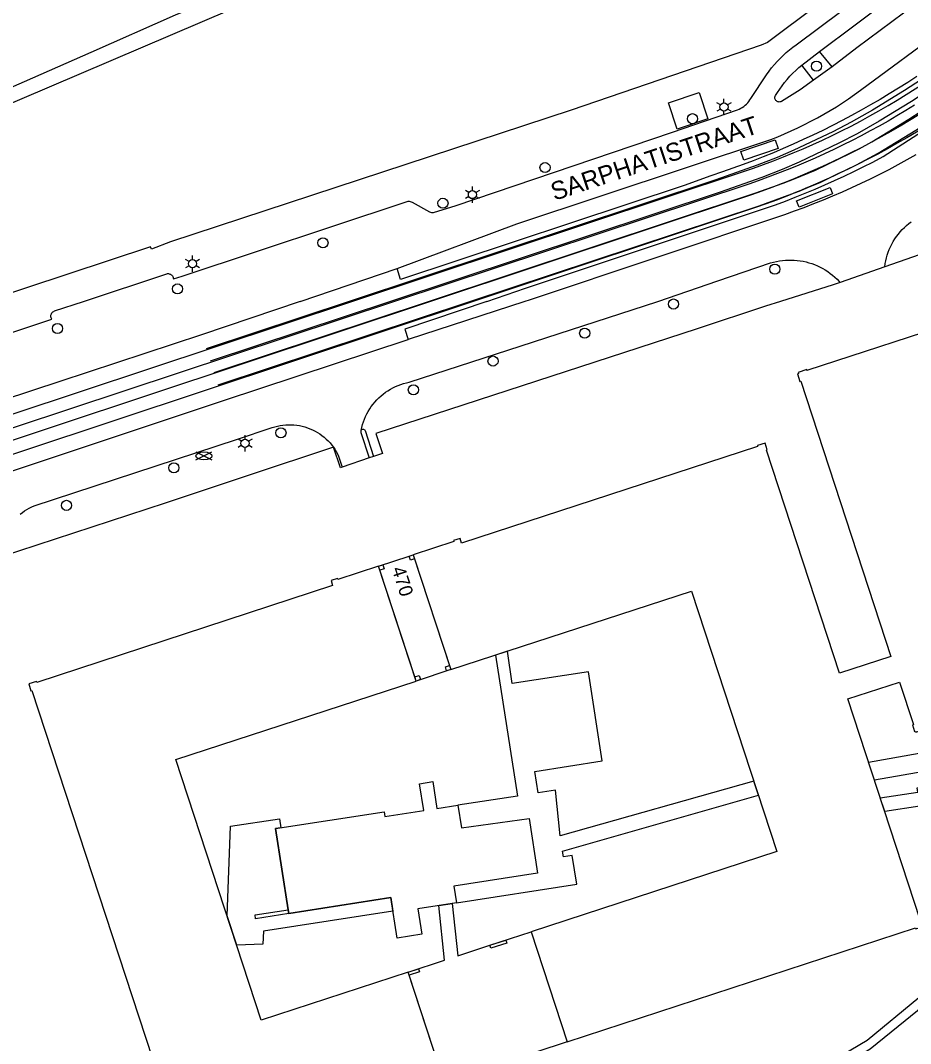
# Model space of a CAD drawing. Extents: x 122462 to 123306, y 485548 to 486417.
# Drawn here: x 122983.5 to 123082, y 486167.9 to 486281.1 of the extents above; entities that cross this region are included whole.
import ezdxf

# ---------------------------------------------------------------- set-up
doc = ezdxf.new("R2010")
doc.units = 0
for name, color, linetype in [('Level 10', 7, 'Continuous'), ('Level 16', 7, 'Continuous'), ('Level 17', 7, 'Continuous'), ('Level 19', 7, 'Continuous'), ('Level 2', 7, 'Continuous'), ('Level 21', 7, 'Continuous'), ('Level 23', 7, 'Continuous'), ('Level 24', 7, 'Continuous'), ('Level 37', 7, 'Continuous'), ('Level 44', 7, 'Continuous'), ('Level 50', 7, 'Continuous'), ('Level 52', 7, 'Continuous'), ('Level 53', 7, 'Continuous'), ('Level 58', 7, 'Continuous'), ('Level 59', 7, 'Continuous')]:
    doc.layers.add(name, color=color, linetype=linetype)

msp = doc.modelspace()

# ---------------------------------------------------------------- linework, layer by layer
at = {"layer": 'Level 10'}
for points in [[(123027.31, 486207.99), (123023.15, 486220.71), (123026.53, 486221.81), (123026.99, 486221.96), (123031.15, 486209.25), (123027.31, 486207.99)], [(123031.77, 486183.45), (123045.07, 486185.52), (123044.57, 486188.68), (123043.59, 486188.53), (123043.49, 486189.17), (123065.17, 486195.35), (123064.66, 486196.92), (123043.22, 486190.85), (123042.72, 486195.91), (123040.79, 486195.62), (123040.42, 486197.99), (123047.9, 486199.14), (123046.38, 486209.02), (123037.91, 486207.72), (123037.41, 486211.3), (123036.07, 486210.86), (123038.51, 486195.26), (123031.92, 486194.25), (123032.31, 486191.75), (123039.8, 486192.77), (123040.74, 486186.71), (123031.48, 486185.28), (123031.77, 486183.45)], [(123078.01, 486197.01), (123077.36, 486199), (123091.23, 486201.47), (123091.56, 486199.39), (123078.01, 486197.01)], [(123084.48, 486184.71), (123083.04, 486194.13), (123079.15, 486193.54), (123078.65, 486195.06), (123082.8, 486195.69), (123082.73, 486196.16), (123091.67, 486197.53), (123093.43, 486186.08), (123084.48, 486184.71)], [(123007.47, 486178.74), (123006.4, 486182.01), (123006.78, 486191.92), (123012.19, 486192.75), (123012.34, 486191.76), (123011.76, 486191.67), (123013.14, 486182.68), (123013.21, 486182.25), (123024.5, 486184.03), (123024.74, 486182.51), (123010.42, 486180.29), (123010.34, 486178.86), (123007.47, 486178.74)], [(123032.98, 486158.22), (123032.23, 486164.19), (123030.4, 486163.59), (123026.41, 486175.78), (123030.45, 486177.1), (123029.82, 486183.15), (123031.3, 486183.38), (123031.9, 486177.58), (123035.46, 486178.74), (123040.04, 486180.24), (123044.03, 486168.06), (123033.84, 486164.72), (123034.78, 486158.49), (123032.98, 486158.22)]]:
    msp.add_lwpolyline(points, dxfattribs=at)
at = {"layer": 'Level 16'}
for points in [[(123077.51, 486315.81), (123061.12, 486307.75), (123059.81, 486307.11), (123041.02, 486298.31), (123000.65, 486281.69), (122991.32, 486277.54), (122932.68, 486251.75)], [(123121.45, 486219.61), (123111.08, 486204.41), (123108.13, 486199.93), (123097.57, 486185.52), (123093.77, 486181.52), (123089.07, 486176.7), (123085.87, 486173.99), (123077.52, 486167.25), (123068.82, 486162.07), (123059.79, 486157.64), (123050.39, 486153.77), (123040.63, 486151.11), (123030.95, 486148.99), (123020.91, 486147.65), (123004.7, 486146.26), (122993.77, 486145.69)]]:
    msp.add_lwpolyline(points, dxfattribs=at)
at = {"layer": 'Level 17'}
for p, q in [((123069.97, 486276.16), (123071.93, 486277.65)), ((123073.32, 486275.96), (123071.93, 486277.65)), ((123071.27, 486274.49), (123069.97, 486276.16)), ((123073.32, 486275.96), (123071.27, 486274.49)), ((123014.47, 486250), (123025.21, 486253.64)), ((123018.92, 486231.58), (123018.17, 486233.86))]:
    msp.add_line(p, q, dxfattribs=at)
for points in [[(123076.09, 486310.66), (123083.14, 486293.07), (123083.2, 486292.91), (123083.23, 486292.75), (123083.25, 486292.59), (123083.26, 486292.42), (123083.26, 486292.25), (123083.23, 486292.09), (123083.2, 486291.93), (123083.15, 486291.77), (123083.08, 486291.62), (123083.01, 486291.47), (123082.91, 486291.33), (123082.81, 486291.2), (123082.7, 486291.08), (123082.58, 486290.97), (123066.19, 486278.64), (123065.49, 486278.37), (123044.45, 486271.17), (123000.15, 486256.61), (122998.02, 486255.79), (122997.93, 486256.04), (122979.58, 486250)], [(122990.51, 486250), (122999.72, 486253.06), (122999.81, 486253.07), (122999.9, 486253.07), (122999.98, 486253.06), (123000.07, 486253.03), (123000.15, 486253), (123000.22, 486252.95), (123000.28, 486252.89), (123000.34, 486252.83), (123000.39, 486252.75), (123000.48, 486252.5), (123001.41, 486252.81), (123026.33, 486261.07), (123026.44, 486261.09), (123026.55, 486261.09), (123026.66, 486261.07), (123026.77, 486261.03), (123026.87, 486260.99), (123028.8, 486259.9), (123028.91, 486259.87), (123029.02, 486259.85), (123029.13, 486259.84), (123029.24, 486259.85), (123029.35, 486259.88), (123031.62, 486260.59), (123055.67, 486268.72), (123062.85, 486271.21), (123063.04, 486271.29), (123063.21, 486271.37), (123063.38, 486271.47), (123063.55, 486271.58), (123063.7, 486271.7), (123063.85, 486271.84), (123063.99, 486271.98), (123064.11, 486272.13), (123064.23, 486272.29), (123064.34, 486272.45), (123066.06, 486275.09), (123066.34, 486275.47), (123066.63, 486275.84), (123066.93, 486276.2), (123067.24, 486276.55), (123067.57, 486276.89), (123067.91, 486277.22), (123068.25, 486277.53), (123068.61, 486277.84), (123068.98, 486278.13), (123069.36, 486278.41), (123084.62, 486289.82)], [(123071.93, 486277.65), (123083.78, 486286.55)], [(123085.08, 486284.82), (123076.04, 486278.05), (123073.32, 486275.96)], [(123025.21, 486253.64), (123038.43, 486258.58), (123066.56, 486267.92), (123067.31, 486268.22), (123068.06, 486268.54), (123068.79, 486268.87), (123069.53, 486269.21), (123070.26, 486269.57), (123070.98, 486269.94), (123071.69, 486270.32), (123072.4, 486270.72), (123073.1, 486271.12), (123073.79, 486271.55), (123074.47, 486271.98), (123075.15, 486272.43), (123075.81, 486272.89), (123076.47, 486273.36), (123085.85, 486280.33)], [(123035.12, 486250), (123039.4, 486251.45), (123065.94, 486260.3), (123067.05, 486260.7), (123068.15, 486261.11), (123069.25, 486261.53), (123070.34, 486261.97), (123071.43, 486262.43), (123072.5, 486262.89), (123073.58, 486263.37), (123074.65, 486263.86), (123075.71, 486264.37), (123076.76, 486264.89), (123077.81, 486265.42), (123078.95, 486266.02), (123093.89, 486275.66)], [(123071.27, 486274.49), (123069.79, 486273.41), (123067.71, 486272.12), (123067.64, 486272.09), (123067.55, 486272.07), (123067.47, 486272.06), (123067.39, 486272.07), (123067.31, 486272.09), (123067.23, 486272.13), (123067.17, 486272.18), (123067.11, 486272.24), (123067.06, 486272.3), (123067.02, 486272.38), (123067, 486272.46), (123066.99, 486272.54), (123067, 486272.62), (123067.02, 486272.71), (123067.05, 486272.78), (123067.27, 486273.12), (123067.52, 486273.5), (123067.79, 486273.87), (123068.07, 486274.22), (123068.36, 486274.57), (123068.66, 486274.91), (123068.97, 486275.24), (123069.29, 486275.56), (123069.63, 486275.87), (123069.97, 486276.16)], [(123082.69, 486274.88), (123081.69, 486274.22), (123080.67, 486273.58), (123079.65, 486272.96), (123078.62, 486272.34), (123077.58, 486271.74), (123076.54, 486271.15), (123075.48, 486270.58), (123074.42, 486270.01), (123073.36, 486269.47), (123072.28, 486268.93), (123071.2, 486268.41), (123070.12, 486267.9), (123069.02, 486267.41), (123067.92, 486266.93), (123066.82, 486266.46), (123065.71, 486266.01), (123064.59, 486265.57), (123063.47, 486265.15), (123062.34, 486264.74), (123061.21, 486264.34), (123059.92, 486263.91), (123056.97, 486262.83), (123025.59, 486252.44), (123025.21, 486253.64)], [(123056.17, 486269.07), (123055.21, 486271.96), (123058.61, 486273.11), (123059.57, 486270.22), (123056.17, 486269.07)], [(123082.59, 486266.21), (123081.59, 486265.65), (123080.59, 486265.1), (123079.58, 486264.57), (123078.56, 486264.05), (123077.54, 486263.54), (123076.51, 486263.05), (123075.47, 486262.57), (123074.43, 486262.1), (123073.38, 486261.65), (123072.33, 486261.21), (123071.27, 486260.78), (123070.21, 486260.37), (123069.14, 486259.97), (123068.06, 486259.58), (123039.79, 486250.15), (123039.33, 486250)], [(123079.14, 486253.83), (123079.19, 486254.18), (123079.25, 486254.5), (123079.33, 486254.82), (123079.42, 486255.13), (123079.53, 486255.45), (123079.65, 486255.75), (123079.78, 486256.05), (123079.93, 486256.35), (123080.09, 486256.63), (123080.26, 486256.91), (123080.45, 486257.18), (123080.65, 486257.45), (123080.86, 486257.7), (123081.08, 486257.94), (123081.31, 486258.18), (123081.55, 486258.4), (123081.81, 486258.61), (123082.07, 486258.81)], [(123054.03, 486250), (123060.67, 486252.28), (123066.52, 486254.26), (123066.84, 486254.35), (123067.16, 486254.42), (123067.49, 486254.48), (123067.82, 486254.53), (123068.15, 486254.56), (123068.48, 486254.58), (123068.81, 486254.58), (123069.14, 486254.56), (123069.47, 486254.54), (123069.8, 486254.49), (123070.12, 486254.44), (123070.45, 486254.37), (123070.76, 486254.28), (123071.08, 486254.18), (123071.39, 486254.07), (123071.7, 486253.94), (123072, 486253.8), (123072.29, 486253.64), (123072.57, 486253.48), (123072.85, 486253.3), (123073.12, 486253.1), (123073.38, 486252.9), (123073.63, 486252.68), (123073.88, 486252.46), (123074.11, 486252.22), (123074.21, 486252.11)], [(123014.47, 486250), (123003.57, 486246.31), (122947.09, 486227.72), (122943.53, 486226.54), (122932.85, 486223.85), (122932.86, 486223.79), (122930, 486222.82), (122930.23, 486222.12), (122928.35, 486221.49), (122928.12, 486222.2), (122924.29, 486220.94), (122924.52, 486220.25), (122922.66, 486219.6), (122922.4, 486220.31), (122919.56, 486219.39), (122919.51, 486219.46), (122909.36, 486215.2), (122892.23, 486209.6)], [(122974.04, 486243.73), (122987, 486248.03), (122986.95, 486248.11), (122986.92, 486248.19), (122986.9, 486248.28), (122986.89, 486248.37), (122986.9, 486248.47), (122986.92, 486248.56), (122986.96, 486248.64), (122987, 486248.72), (122987.06, 486248.79), (122987.13, 486248.85), (122987.21, 486248.9), (122987.3, 486248.94), (122990.51, 486250)], [(123021.22, 486235.75), (123021.28, 486236.05), (123021.37, 486236.36), (123021.47, 486236.67), (123021.58, 486236.97), (123021.7, 486237.26), (123021.84, 486237.55), (123022, 486237.83), (123022.17, 486238.1), (123022.34, 486238.36), (123022.54, 486238.62), (123022.74, 486238.86), (123022.96, 486239.1), (123023.18, 486239.33), (123023.42, 486239.54), (123023.66, 486239.74), (123023.92, 486239.94), (123024.18, 486240.12), (123024.46, 486240.28), (123024.74, 486240.43), (123025.02, 486240.58), (123025.32, 486240.7), (123025.62, 486240.81), (123025.92, 486240.91), (123026.23, 486240.99), (123026.54, 486241.06), (123054.03, 486250), (123054.03, 486250)], [(123035.12, 486250), (123026.07, 486246.93), (123026.44, 486245.79)], [(123039.33, 486250), (123026.44, 486245.79)], [(122894.79, 486202.01), (122911.48, 486207.66), (122922.2, 486210.37), (122922.19, 486210.44), (122925.05, 486211.37), (122924.8, 486212.09), (122926.68, 486212.73), (122926.9, 486212.01), (122930.74, 486213.27), (122930.5, 486213.98), (122932.38, 486214.62), (122932.61, 486213.93), (122935.49, 486214.83), (122935.54, 486214.76), (122944.66, 486218.64), (122949.38, 486220.2), (123005.98, 486239.05), (123026.44, 486245.79)], [(122983.51, 486226.46), (122983.75, 486226.64), (122983.99, 486226.82), (122984.25, 486226.98), (122984.51, 486227.13), (122984.78, 486227.26), (122985.06, 486227.39), (123007.42, 486234.72), (123011.38, 486236.04), (123011.68, 486236.13), (123011.97, 486236.2), (123012.27, 486236.27), (123012.57, 486236.31), (123012.88, 486236.34), (123013.18, 486236.35), (123013.49, 486236.35), (123013.79, 486236.34), (123014.09, 486236.3), (123014.4, 486236.25), (123014.69, 486236.19), (123014.99, 486236.11), (123015.28, 486236.02), (123015.56, 486235.91), (123015.84, 486235.79), (123016.12, 486235.65), (123016.38, 486235.5), (123016.64, 486235.34), (123016.89, 486235.16), (123017.13, 486234.97), (123017.36, 486234.77), (123017.58, 486234.56), (123017.78, 486234.34), (123017.98, 486234.1), (123018.17, 486233.86)], [(123021.22, 486235.75), (123021.19, 486235.7), (123021.17, 486235.65), (123021.17, 486235.6), (123021.18, 486235.55), (123021.19, 486235.5), (123022.12, 486232.68)], [(123021.22, 486235.75), (123021.26, 486235.8), (123021.31, 486235.83), (123021.36, 486235.86), (123021.43, 486235.87), (123021.49, 486235.86), (123021.55, 486235.84), (123021.6, 486235.81), (123021.64, 486235.76), (123021.67, 486235.71), (123022.6, 486232.84)], [(123018.17, 486233.86), (123008.74, 486230.74), (122999.54, 486227.68), (122981.26, 486221.69)], [(123018.17, 486233.86), (123018.32, 486233.63), (123018.47, 486233.39), (123018.61, 486233.14), (123018.73, 486232.89), (123019.14, 486231.66)]]:
    msp.add_lwpolyline(points, dxfattribs=at)
at = {"layer": 'Level 19'}
for points in [[(123075.83, 486311.01), (123063.29, 486306.13), (123062.23, 486305.59), (123060.88, 486304.91), (123052.94, 486301.86), (123043.53, 486298.03), (122943.5, 486255.26), (122939.06, 486253.61), (122935.89, 486252.58), (122932.68, 486251.75)], [(123105.06, 486197.08), (123096.69, 486186.1), (123093.04, 486182.07), (123088.64, 486177.64), (123077.2, 486168.21), (123068.42, 486163.01), (123059.26, 486158.46), (123050.21, 486154.76), (123040.14, 486152.01), (123030.76, 486149.94), (123020.43, 486148.57), (123004.33, 486147.27), (122993.46, 486146.66)]]:
    msp.add_lwpolyline(points, dxfattribs=at)
at = {"layer": 'Level 2'}
for p, q in [((123026.99, 486221.96), (123027.14, 486221.52)), ((123027.14, 486221.52), (123031, 486209.7)), ((123023.3, 486220.26), (123023.15, 486220.71)), ((123027.16, 486208.45), (123023.3, 486220.26)), ((123031, 486209.7), (123031.15, 486209.25)), ((123027.31, 486207.99), (123027.16, 486208.45)), ((123013.21, 486182.25), (123013.14, 486182.68)), ((123026.52, 486175.45), (123026.41, 486175.78)), ((123030.29, 486163.93), (123026.52, 486175.45))]:
    msp.add_line(p, q, dxfattribs=at)
for points in [[(123088.2, 486248.12), (123070.54, 486242.34), (123070.51, 486242.45), (123069.55, 486242.13), (123069.59, 486242.03), (123069.48, 486241.99), (123069.76, 486241.14), (123069.87, 486241.17), (123079.83, 486210.72), (123074.13, 486208.86), (123066.05, 486233.53), (123066.15, 486233.56), (123065.9, 486234.32), (123065.05, 486234.04), (123065.08, 486233.94), (123032.34, 486223.24), (123032.17, 486223.77), (123031.45, 486223.53), (123031.48, 486223.43), (123026.99, 486221.96)], [(123023.15, 486220.71), (123018.66, 486219.24), (123018.62, 486219.34), (123017.89, 486219.1), (123018.06, 486218.57), (122985.34, 486207.83), (122985.3, 486207.94), (122984.45, 486207.66), (122984.7, 486206.9), (122984.8, 486206.93), (123001.82, 486154.96), (123001.71, 486154.93), (123001.96, 486154.17), (123002.72, 486154.41), (123002.68, 486154.52), (123030.4, 486163.59)], [(123031.15, 486209.25), (123057.77, 486217.95), (123067.21, 486189.14), (123040.04, 486180.24), (123044.03, 486168.06), (123082.53, 486180.66), (123082.57, 486180.56), (123083.42, 486180.84), (123083.17, 486181.6), (123083.07, 486181.56), (123075.06, 486206.01), (123080.76, 486207.87), (123082.31, 486203.17), (123082.2, 486203.14), (123082.44, 486202.4), (123082.55, 486202.44), (123082.58, 486202.33), (123083.41, 486202.6), (123083.37, 486202.71), (123090.64, 486205.09), (123091.56, 486199.39), (123094.46, 486199.86), (123095.15, 486195.57), (123105.06, 486197.08)], [(123026.41, 486175.78), (123010.18, 486170.46), (123000.74, 486199.29), (123027.31, 486207.99)], [(123013.14, 486182.68), (123011.76, 486191.67), (123023.78, 486193.52), (123023.86, 486193.01), (123028.15, 486193.67), (123027.69, 486196.63), (123029.16, 486196.86), (123029.61, 486193.9), (123031.92, 486194.25), (123032.31, 486191.75), (123039.8, 486192.77), (123040.74, 486186.71), (123031.48, 486185.28), (123031.77, 486183.45), (123027.49, 486182.79), (123027.93, 486179.97), (123025.2, 486179.55), (123024.5, 486184.03), (123013.21, 486182.25)]]:
    msp.add_lwpolyline(points, dxfattribs=at)
at = {"layer": 'Level 21'}
for points in [[(123027.14, 486221.52), (123026.67, 486221.36), (123026.53, 486221.81), (123026.99, 486221.96)], [(123023.15, 486220.71), (123023.62, 486220.86), (123023.76, 486220.41), (123023.3, 486220.26)], [(123027.16, 486208.45), (123027.63, 486208.6), (123027.77, 486208.15), (123027.31, 486207.99)], [(123031.15, 486209.25), (123030.68, 486209.1), (123030.54, 486209.55), (123031, 486209.7)], [(123013.21, 486182.25), (123009.55, 486181.67), (123009.48, 486182.11), (123013.14, 486182.68)], [(123035.57, 486178.41), (123035.46, 486178.74), (123037.24, 486179.32), (123037.35, 486178.99), (123035.57, 486178.41)], [(123026.41, 486175.78), (123027.56, 486176.15), (123027.67, 486175.82), (123026.52, 486175.45)]]:
    msp.add_lwpolyline(points, dxfattribs=at)
at = {"layer": 'Level 23'}
for p, q in [((123022.12, 486232.68), (123019.14, 486231.66)), ((123022.6, 486232.84), (123022.12, 486232.68)), ((123023.57, 486233.18), (123022.6, 486232.84)), ((123019.14, 486231.66), (123018.92, 486231.58))]:
    msp.add_line(p, q, dxfattribs=at)
at = {"layer": 'Level 24'}
msp.add_line((123079.14, 486253.83), (123074.21, 486252.11), dxfattribs=at)
for points in [[(123090.27, 486252.91), (123084.55, 486255.72), (123079.14, 486253.83)], [(123074.21, 486252.11), (123073.42, 486251.83), (123067.62, 486250)], [(123067.62, 486250), (123065.95, 486249.47), (123058.41, 486246.98), (123022.85, 486235.38), (123023.57, 486233.18)]]:
    msp.add_lwpolyline(points, dxfattribs=at)
at = {"layer": 'Level 37'}
for q in [(123069.57, 486262.17), (123070.71, 486262.64)]:
    msp.add_line((123069.67, 486262.21), q, dxfattribs=at)
for points in [[(123020.2, 486250), (123063.53, 486264.36), (123064.64, 486264.75), (123065.74, 486265.15), (123066.84, 486265.56), (123067.93, 486265.99), (123069.02, 486266.44), (123070.1, 486266.9), (123071.18, 486267.37), (123072.24, 486267.86), (123073.31, 486268.36), (123074.36, 486268.88), (123075.41, 486269.41), (123076.45, 486269.96), (123077.48, 486270.52), (123078.5, 486271.09), (123079.52, 486271.68), (123080.53, 486272.28), (123081.53, 486272.9), (123082.52, 486273.52), (123083.51, 486274.17), (123093.52, 486280.81), (123093.6, 486280.86)], [(123093.6, 486280.86), (123093.08, 486280.34), (123091.29, 486278.66), (123090.73, 486278.18), (123090.16, 486277.71), (123089.58, 486277.26), (123089, 486276.81), (123085.27, 486274.18), (123082.11, 486272.13), (123078.51, 486269.93), (123076.11, 486268.56), (123074.05, 486267.5), (123069.67, 486265.42), (123067.78, 486264.6), (123065.54, 486263.72), (123060.94, 486262.09), (123024.46, 486250)], [(123100.51, 486279.68), (123099.92, 486279.42), (123099.22, 486279.1), (123098.52, 486278.77), (123097.83, 486278.42), (123097.15, 486278.05), (123096.48, 486277.68), (123095.81, 486277.29), (123095.15, 486276.88), (123094.51, 486276.46), (123085.77, 486270.71), (123084.74, 486270.04), (123083.7, 486269.39), (123082.65, 486268.74), (123081.59, 486268.11), (123080.53, 486267.5), (123079.45, 486266.9), (123078.37, 486266.31), (123077.28, 486265.74), (123076.19, 486265.18), (123075.08, 486264.63), (123073.97, 486264.1), (123072.85, 486263.58), (123072.8, 486263.56)], [(123096.65, 486279.46), (123096.35, 486279.3), (123095.67, 486278.92), (123095, 486278.53), (123094.34, 486278.12), (123093.69, 486277.7), (123084.96, 486271.95), (123083.94, 486271.29), (123082.92, 486270.64), (123081.89, 486270.01), (123080.85, 486269.39), (123079.8, 486268.79), (123078.74, 486268.2), (123077.68, 486267.62), (123076.61, 486267.05), (123076.32, 486266.9)], [(123084.46, 486275.37), (123081.33, 486273.34), (123077.78, 486271.18), (123075.43, 486269.83), (123073.39, 486268.78), (123069.09, 486266.74), (123067.23, 486265.93), (123065.02, 486265.07), (123060.47, 486263.45), (123019.88, 486250)], [(123076.32, 486266.9), (123077.73, 486267.67), (123081.82, 486270.16), (123087.28, 486273.71)], [(123072.8, 486263.56), (123076.03, 486265.11), (123078.43, 486266.42), (123082.59, 486268.94), (123088.09, 486272.52)], [(123082.42, 486271.71), (123081.46, 486271.12), (123080.49, 486270.53), (123079.51, 486269.96), (123078.53, 486269.41), (123077.54, 486268.86), (123076.54, 486268.33), (123075.54, 486267.81), (123074.53, 486267.31), (123073.51, 486266.82), (123072.48, 486266.34), (123071.45, 486265.87), (123070.42, 486265.42), (123069.38, 486264.98), (123068.33, 486264.56), (123067.28, 486264.15), (123066.22, 486263.75), (123065.15, 486263.36), (123064.09, 486262.99), (123024.9, 486250)], [(123067.92, 486263.1), (123069.04, 486263.51), (123071.49, 486264.53), (123075.37, 486266.39), (123076.32, 486266.9)], [(123076.32, 486266.9), (123075.53, 486266.5), (123074.45, 486265.97), (123073.36, 486265.45), (123072.26, 486264.94), (123071.15, 486264.45), (123070.04, 486263.97), (123068.93, 486263.5), (123067.92, 486263.1)], [(123028.68, 486250), (123064.78, 486261.96), (123067.92, 486263.1)], [(123067.92, 486263.1), (123067.8, 486263.05), (123066.67, 486262.62), (123065.54, 486262.19), (123064.4, 486261.79), (123028.9, 486250)], [(123070.71, 486262.64), (123072.08, 486263.21), (123072.8, 486263.56)], [(123072.8, 486263.56), (123071.73, 486263.08), (123070.71, 486262.64)], [(123033.26, 486250), (123065.24, 486260.59), (123069.57, 486262.17)], [(123069.57, 486262.17), (123069.46, 486262.12), (123068.32, 486261.66), (123067.17, 486261.22), (123066.02, 486260.79), (123064.86, 486260.38), (123033.6, 486250)], [(123069.57, 486262.17), (123069.58, 486262.17), (123069.67, 486262.21)], [(123070.71, 486262.64), (123070.6, 486262.6), (123069.67, 486262.21)], [(122892.85, 486207.77), (123020.2, 486250)], [(123024.9, 486250), (122893.32, 486206.37)], [(123028.9, 486250), (122893.74, 486205.11)], [(123033.6, 486250), (122894.22, 486203.71)], [(123019.88, 486250), (123004.08, 486244.76)], [(123024.46, 486250), (123004.53, 486243.4)], [(123004.95, 486242.14), (123028.68, 486250)], [(123005.4, 486240.78), (123033.26, 486250)]]:
    msp.add_lwpolyline(points, dxfattribs=at)
at = {"layer": 'Level 44'}
for points in [[(123063.57, 486265.63), (123063.24, 486266.58), (123067.03, 486267.87), (123067.35, 486266.93), (123063.57, 486265.63)], [(123069.67, 486260.44), (123069.39, 486261.14), (123073.1, 486262.61), (123073.38, 486261.92), (123069.67, 486260.44)]]:
    msp.add_lwpolyline(points, dxfattribs=at)
at = {"layer": 'Level 50'}
for p, q in [((123061.36, 486271.97), (123061.36, 486272.42)), ((123060.97, 486271.74), (123060.58, 486271.97)), ((123060.97, 486271.29), (123060.58, 486271.07)), ((123061.36, 486270.62), (123061.36, 486271.07)), ((123062.14, 486271.97), (123061.75, 486271.74)), ((123062.14, 486271.07), (123061.75, 486271.29)), ((123033.14, 486262.05), (123032.75, 486262.27)), ((123033.53, 486262.27), (123033.53, 486262.72)), ((123034.31, 486262.27), (123033.92, 486262.05)), ((123033.14, 486261.6), (123032.75, 486261.37)), ((123033.53, 486260.92), (123033.53, 486261.37)), ((123034.31, 486261.37), (123033.92, 486261.6)), ((123002.57, 486254.62), (123002.57, 486255.07)), ((123002.18, 486254.4), (123001.79, 486254.62)), ((123002.18, 486253.95), (123001.79, 486253.72)), ((123003.35, 486254.62), (123002.96, 486254.4)), ((123003.35, 486253.72), (123002.96, 486253.95)), ((123002.57, 486253.27), (123002.57, 486253.72)), ((123007.99, 486234.53), (123007.6, 486234.75)), ((123008.38, 486234.75), (123008.38, 486235.2)), ((123009.16, 486234.75), (123008.77, 486234.53)), ((123007.99, 486234.08), (123007.6, 486233.85)), ((123008.38, 486233.4), (123008.38, 486233.85)), ((123009.16, 486233.85), (123008.77, 486234.08))]:
    msp.add_line(p, q, dxfattribs=at)
for centre in [(123061.36, 486271.52), (123033.53, 486261.82), (123002.57, 486254.17), (123008.38, 486234.3)]:
    msp.add_circle(centre, 0.45, dxfattribs=at)
at = {"layer": 'Level 52'}
for p, q in [((123002.94, 486232.46), (123004.72, 486233.35)), ((123002.94, 486233.35), (123004.72, 486232.46))]:
    msp.add_line(p, q, dxfattribs=at)
msp.add_ellipse((123003.83, 486232.9), major_axis=(0.89, 0), ratio=0.5, dxfattribs=at)
at = {"layer": 'Level 53'}
for centre in [(123071.6, 486276.03), (123057.87, 486270.22), (123041.56, 486264.81), (123030.27, 486260.86), (123017, 486256.48), (123066.98, 486253.57), (123000.91, 486251.38), (123055.78, 486249.71), (122987.64, 486247.01), (123045.95, 486246.48), (123035.81, 486243.4), (123027, 486240.21), (123012.35, 486235.46), (123000.51, 486231.58), (122988.63, 486227.43)]:
    msp.add_circle(centre, 0.56, dxfattribs=at)

# ---------------------------------------------------------------- texts
at = {"layer": 'Level 58'}
msp.add_text('470', height=1.5, rotation=287.814, dxfattribs=at).set_placement((123024.59, 486220.39))
at = {"layer": 'Level 59'}
msp.add_text('SARPHATISTRAAT', height=2, rotation=18.3842, dxfattribs=at).set_placement((123042.6, 486261.12))

doc.saveas('drawing.dxf')
